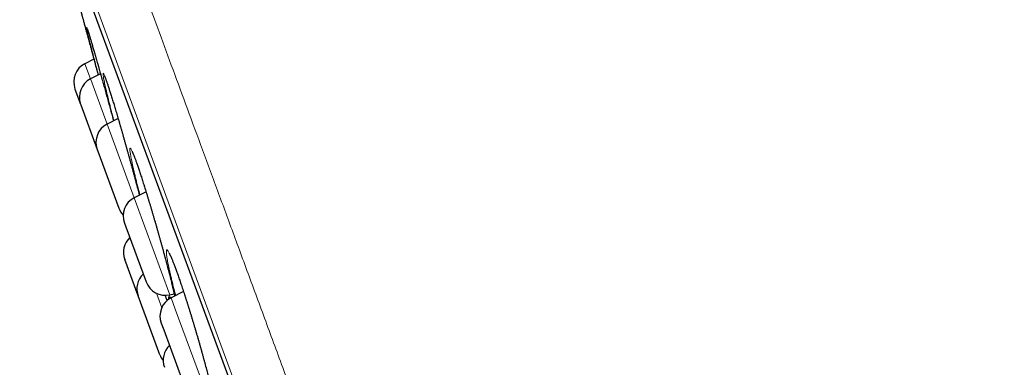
# Model space of a CAD drawing. Header units: millimetres. Extents: x 8 to 541, y 12 to 744.
# Tile 598 of 656: x 57.88 to 81.9, y 721.44 to 729.91. Entities that reach past the tile are written whole.
import ezdxf

# ---------------------------------------------------------------- set-up
doc = ezdxf.new("R2010")
doc.units = ezdxf.units.MM

msp = doc.modelspace()

# ---------------------------------------------------------------- linework, layer by layer
at = {"color": 252, "linetype": 'Continuous', "lineweight": 0}
for p, q in [((81.323, 671.742), (57.878, 735.298)), ((58.094, 734.419), (80.917, 672.551)), ((59.467, 728.837), (59.604, 728.467)), ((59.738, 728.789), (59.731, 728.816)), ((59.604, 728.467), (59.611, 728.449)), ((59.611, 728.449), (60.01, 727.366)), ((60.01, 727.366), (60.036, 727.295)), ((60.036, 727.295), (60.673, 725.569)), ((60.673, 725.569), (60.731, 725.411)), ((60.731, 725.411), (61.545, 723.205)), ((61.343, 722.886), (61.212, 723.242)), ((61.554, 723.119), (61.525, 723.203)), ((61.573, 723.131), (61.675, 722.854)), ((61.675, 722.854), (62.445, 720.766))]:
    msp.add_line(p, q, dxfattribs=at)
at = {"color": 7, "linetype": 'Continuous', "lineweight": 30}
for p, q in [((58.101, 734.398), (80.908, 672.571)), ((59.687, 728.951), (59.467, 728.837)), ((59.849, 728.593), (59.604, 728.467)), ((59.227, 728.22), (59.364, 727.849)), ((59.364, 727.849), (59.368, 727.838)), ((59.368, 727.838), (59.77, 726.749)), ((60.278, 727.504), (60.01, 727.366)), ((59.77, 726.749), (59.786, 726.706)), ((59.786, 726.706), (60.298, 725.316)), ((60.96, 725.717), (60.673, 725.569)), ((60.433, 724.952), (60.468, 724.856)), ((60.468, 724.856), (60.961, 723.519)), ((60.769, 723.175), (60.441, 724.064)), ((61.545, 723.205), (61.647, 723.229)), ((61.874, 723.286), (61.573, 723.131)), ((61.297, 721.742), (60.769, 723.175)), ((61.332, 722.513), (61.394, 722.345)), ((61.394, 722.345), (61.861, 721.08))]:
    msp.add_line(p, q, dxfattribs=at)
for centre, start, end in [((59.696, 728.393), 117.2488, 200.2488), ((59.833, 728.022), 117.2488, 200.2488), ((60.239, 726.922), 117.2488, 200.2488), ((60.902, 725.125), 117.2488, 200.2488), ((60.767, 725.489), 200.2488, 223.0825), ((60.91, 724.237), 133.827, 200.2488), ((61.238, 723.348), 133.827, 200.2488), ((61.43, 723.692), 200.2488, 283.2488), ((61.801, 722.686), 117.2488, 200.2488), ((61.879, 721.608), 133.827, 200.2488), ((61.766, 721.915), 200.2488, 219.2985)]:
    msp.add_arc(centre, 0.5, start, end, dxfattribs=at)
at = {"color": 252, "linetype": 'Continuous', "lineweight": 0}
for points, knots in [([(58.657, 736.719), (58.659, 736.713), (58.663, 736.701), (58.7, 736.602), (58.758, 736.445), (58.84, 736.224), (58.943, 735.942), (59.069, 735.601), (59.216, 735.203), (59.384, 734.747), (59.575, 734.231), (59.788, 733.653), (60.023, 733.015), (60.28, 732.32), (60.556, 731.571), (60.851, 730.772), (61.162, 729.928), (61.489, 729.041), (61.834, 728.106), (62.198, 727.121), (62.58, 726.085), (62.98, 725.001), (63.395, 723.875), (63.824, 722.711), (64.264, 721.518), (64.714, 720.299), (65.172, 719.057), (65.641, 717.786), (66.122, 716.482), (66.615, 715.146), (67.119, 713.78), (67.63, 712.396), (68.146, 710.995), (68.665, 709.589), (69.185, 708.18), (69.704, 706.772), (70.225, 705.359), (70.751, 703.935), (71.28, 702.502), (71.81, 701.063), (72.339, 699.63), (72.865, 698.205), (73.383, 696.799), (73.893, 695.416), (74.395, 694.057), (74.889, 692.716), (75.379, 691.388), (75.863, 690.076), (76.34, 688.784), (76.806, 687.52), (77.261, 686.288), (77.7, 685.098), (78.123, 683.95), (78.53, 682.847), (78.923, 681.782), (79.302, 680.753), (79.668, 679.762), (80.018, 678.812), (80.351, 677.911), (80.665, 677.06), (80.958, 676.265), (81.23, 675.528), (81.481, 674.848), (81.712, 674.223), (81.923, 673.649), (82.115, 673.13), (82.285, 672.667), (82.434, 672.265), (82.56, 671.924), (82.662, 671.646), (82.741, 671.432), (82.798, 671.278), (82.829, 671.192), (82.843, 671.157), (82.839, 671.167), (82.839, 671.167)], [0, 0, 0, 0, 0.014, 0.028, 0.042, 0.056, 0.07, 0.08375, 0.0975, 0.11125, 0.125, 0.139, 0.153, 0.167, 0.181, 0.195, 0.20875, 0.2225, 0.23625, 0.25, 0.264, 0.278, 0.292, 0.306, 0.32, 0.33375, 0.3475, 0.36125, 0.375, 0.389, 0.403, 0.417, 0.431, 0.445, 0.45875, 0.4725, 0.48625, 0.5, 0.514, 0.528, 0.542, 0.556, 0.57, 0.58375, 0.5975, 0.61125, 0.625, 0.639, 0.653, 0.667, 0.681, 0.695, 0.70875, 0.7225, 0.73625, 0.75, 0.764, 0.778, 0.792, 0.806, 0.82, 0.83375, 0.8475, 0.86125, 0.875, 0.889, 0.903, 0.917, 0.931, 0.945, 0.95875, 0.9725, 0.98625, 1, 1, 1, 1, 1]), ([(59.602, 729.316), (59.595, 729.343), (59.582, 729.396), (59.564, 729.467), (59.549, 729.53), (59.536, 729.584), (59.526, 729.63), (59.518, 729.667), (59.513, 729.694), (59.51, 729.713), (59.51, 729.722), (59.512, 729.722), (59.517, 729.712), (59.524, 729.693), (59.534, 729.665), (59.547, 729.628), (59.561, 729.583), (59.578, 729.528), (59.597, 729.465), (59.619, 729.394), (59.642, 729.316), (59.667, 729.229), (59.694, 729.136), (59.723, 729.036), (59.754, 728.929), (59.786, 728.817), (59.819, 728.7), (59.853, 728.578), (59.882, 728.478), (59.899, 728.417), (59.904, 728.399)], [0, 0, 0, 0, 0.036487, 0.073099, 0.109754, 0.146367, 0.182855, 0.219239, 0.255747, 0.292298, 0.328809, 0.365194, 0.401613, 0.438156, 0.474743, 0.511287, 0.547706, 0.584002, 0.620422, 0.656883, 0.693301, 0.729596, 0.766017, 0.802562, 0.83915, 0.875696, 0.912116, 0.948493, 0.984993, 1, 1, 1, 1]), ([(60.125, 727.642), (60.123, 727.653), (60.11, 727.702), (60.088, 727.788), (60.061, 727.896), (60.036, 727.997), (60.013, 728.093), (59.992, 728.181), (59.973, 728.261), (59.957, 728.334), (59.943, 728.399), (59.931, 728.455), (59.922, 728.503), (59.916, 728.541), (59.912, 728.571), (59.911, 728.591), (59.912, 728.603), (59.916, 728.605), (59.923, 728.597), (59.932, 728.58), (59.943, 728.554), (59.957, 728.519), (59.974, 728.475), (59.992, 728.423), (60.013, 728.362), (60.036, 728.292), (60.061, 728.215), (60.088, 728.131), (60.117, 728.039), (60.148, 727.941), (60.18, 727.836), (60.213, 727.725), (60.248, 727.609), (60.283, 727.488), (60.32, 727.364), (60.357, 727.235), (60.395, 727.103), (60.433, 726.969), (60.471, 726.833), (60.51, 726.696), (60.548, 726.557), (60.587, 726.419), (60.624, 726.282), (60.661, 726.146), (60.697, 726.011), (60.733, 725.879), (60.766, 725.753), (60.787, 725.672), (60.797, 725.633)], [0, 0, 0, 0, 0.00594, 0.028086, 0.050309, 0.072558, 0.094781, 0.116928, 0.139042, 0.161232, 0.183448, 0.205638, 0.227753, 0.249809, 0.27194, 0.294097, 0.316229, 0.338286, 0.360357, 0.382505, 0.404678, 0.426826, 0.448897, 0.470885, 0.492948, 0.515035, 0.537097, 0.559084, 0.581136, 0.603264, 0.625417, 0.647544, 0.669596, 0.691614, 0.713707, 0.735825, 0.757918, 0.779936, 0.802028, 0.824195, 0.846388, 0.868556, 0.890647, 0.912737, 0.934902, 0.957093, 0.979258, 1, 1, 1, 1]), ([(60.175, 727.451), (60.168, 727.477), (60.151, 727.543), (60.135, 727.605), (60.125, 727.642)], [0, 0, 0, 0, 0.400295, 1, 1, 1, 1]), ([(60.769, 725.803), (60.766, 725.814), (60.753, 725.864), (60.731, 725.951), (60.705, 726.059), (60.68, 726.161), (60.658, 726.257), (60.637, 726.346), (60.62, 726.427), (60.604, 726.501), (60.592, 726.566), (60.581, 726.624), (60.574, 726.672), (60.569, 726.712), (60.566, 726.742), (60.567, 726.764), (60.57, 726.776), (60.575, 726.779), (60.584, 726.773), (60.595, 726.757), (60.608, 726.732), (60.624, 726.698), (60.643, 726.655), (60.663, 726.604), (60.686, 726.543), (60.711, 726.475), (60.738, 726.399), (60.767, 726.316), (60.798, 726.225), (60.83, 726.127), (60.864, 726.023), (60.899, 725.913), (60.936, 725.798), (60.973, 725.678), (61.011, 725.554), (61.05, 725.426), (61.089, 725.295), (61.128, 725.162), (61.168, 725.026), (61.207, 724.889), (61.247, 724.751), (61.286, 724.613), (61.324, 724.476), (61.362, 724.34), (61.398, 724.206), (61.434, 724.074), (61.468, 723.945), (61.501, 723.818), (61.533, 723.694), (61.564, 723.575), (61.592, 723.461), (61.618, 723.355), (61.64, 723.259), (61.654, 723.202), (61.66, 723.175)], [0, 0, 0, 0, 0.005547, 0.025068, 0.044657, 0.064268, 0.083857, 0.103379, 0.12288, 0.142448, 0.162038, 0.181607, 0.201108, 0.220564, 0.240086, 0.259631, 0.279154, 0.298611, 0.318079, 0.337615, 0.357173, 0.376709, 0.396178, 0.415567, 0.435022, 0.454498, 0.473953, 0.493341, 0.512777, 0.532279, 0.551804, 0.571306, 0.590742, 0.61014, 0.629604, 0.64909, 0.668554, 0.687952, 0.707411, 0.726937, 0.746485, 0.766011, 0.785471, 0.804931, 0.824458, 0.844007, 0.863534, 0.882994, 0.903123, 0.923275, 0.943403, 0.962971, 0.982606, 1, 1, 1, 1]), ([(60.811, 725.64), (60.806, 725.657), (60.792, 725.713), (60.778, 725.766), (60.769, 725.803)], [0, 0, 0, 0, 0.298914, 1, 1, 1, 1]), ([(61.649, 723.325), (61.646, 723.336), (61.633, 723.386), (61.611, 723.473), (61.585, 723.581), (61.561, 723.683), (61.539, 723.779), (61.519, 723.867), (61.502, 723.949), (61.488, 724.022), (61.476, 724.088), (61.467, 724.145), (61.461, 724.194), (61.457, 724.233), (61.457, 724.264), (61.459, 724.285), (61.463, 724.298), (61.471, 724.301), (61.481, 724.295), (61.494, 724.279), (61.51, 724.255), (61.528, 724.221), (61.548, 724.178), (61.571, 724.127), (61.596, 724.067), (61.623, 723.999), (61.653, 723.924), (61.684, 723.84), (61.716, 723.75), (61.751, 723.652), (61.787, 723.549), (61.824, 723.439), (61.862, 723.324), (61.901, 723.205), (61.941, 723.081), (61.982, 722.954), (62.023, 722.823), (62.064, 722.69), (62.105, 722.555), (62.146, 722.418), (62.186, 722.281), (62.226, 722.143), (62.266, 722.006), (62.304, 721.871), (62.341, 721.737), (62.377, 721.605), (62.412, 721.477), (62.446, 721.35), (62.478, 721.227), (62.508, 721.108), (62.536, 720.995), (62.561, 720.889), (62.584, 720.79), (62.605, 720.697), (62.623, 720.612), (62.639, 720.535), (62.652, 720.466), (62.662, 720.405), (62.67, 720.352), (62.675, 720.308), (62.677, 720.273), (62.676, 720.248), (62.672, 720.231), (62.666, 720.224), (62.657, 720.226), (62.645, 720.237), (62.631, 720.258), (62.614, 720.288), (62.594, 720.326), (62.573, 720.374), (62.549, 720.43), (62.522, 720.494), (62.494, 720.567), (62.463, 720.647), (62.439, 720.713), (62.424, 720.754), (62.421, 720.763)], [0, 0, 0, 0, 0.003961, 0.017724, 0.031533, 0.045359, 0.059169, 0.072932, 0.086686, 0.100488, 0.114305, 0.128107, 0.141861, 0.155589, 0.169364, 0.183155, 0.19693, 0.210659, 0.224397, 0.238183, 0.251985, 0.265771, 0.27951, 0.29319, 0.306916, 0.320659, 0.334385, 0.348064, 0.361772, 0.375526, 0.389297, 0.403051, 0.416759, 0.430433, 0.444155, 0.457891, 0.471612, 0.485287, 0.499001, 0.512761, 0.526538, 0.540298, 0.554012, 0.567726, 0.581487, 0.595263, 0.609024, 0.622739, 0.636917, 0.651112, 0.66529, 0.679092, 0.692942, 0.706807, 0.720655, 0.734456, 0.748198, 0.761987, 0.775791, 0.789579, 0.80332, 0.817081, 0.830891, 0.844716, 0.858524, 0.872286, 0.886, 0.899762, 0.913539, 0.927301, 0.941015, 0.954721, 0.968474, 0.982243, 0.995996, 1, 1, 1, 1]), ([(61.684, 723.188), (61.682, 723.196), (61.67, 723.243), (61.658, 723.288), (61.649, 723.325)], [0, 0, 0, 0, 0.1730117, 1, 1, 1, 1]), ([(61.426, 723.193), (61.433, 723.169), (61.446, 723.124), (61.46, 723.078), (61.466, 723.056)], [0, 0, 0, 0, 0.525795, 1, 1, 1, 1]), ([(61.51, 723.092), (61.51, 723.092), (61.508, 723.104), (61.507, 723.121), (61.506, 723.142), (61.509, 723.152), (61.514, 723.153), (61.522, 723.144), (61.531, 723.131), (61.538, 723.116), (61.541, 723.111)], [0, 0, 0, 0, 0.001262, 0.153677, 0.306272, 0.458696, 0.610601, 0.762658, 0.915238, 1, 1, 1, 1])]:
    msp.add_open_spline(points, degree=3, knots=knots, dxfattribs=at)
at = {"color": 7, "linetype": 'Continuous', "lineweight": 30}
for points, knots in [([(59.375, 730.098), (59.375, 730.098), (59.375, 730.098), (59.376, 730.095), (59.378, 730.089), (59.38, 730.079), (59.384, 730.065), (59.389, 730.048), (59.394, 730.027), (59.401, 730.002), (59.409, 729.973), (59.418, 729.941), (59.427, 729.907), (59.437, 729.869), (59.448, 729.829), (59.46, 729.785), (59.473, 729.737), (59.487, 729.686), (59.502, 729.632), (59.517, 729.576), (59.533, 729.517), (59.549, 729.456), (59.567, 729.393), (59.585, 729.327), (59.603, 729.258), (59.623, 729.186), (59.643, 729.112), (59.664, 729.037), (59.684, 728.961), (59.705, 728.884), (59.726, 728.805), (59.748, 728.724), (59.77, 728.644), (59.785, 728.59), (59.792, 728.564)], [0, 0, 0, 0, 0.010933, 0.043479, 0.074919, 0.10636, 0.138019, 0.169678, 0.202035, 0.234393, 0.266989, 0.299586, 0.330944, 0.362302, 0.393874, 0.425446, 0.457703, 0.489959, 0.522454, 0.554948, 0.586424, 0.617899, 0.649593, 0.681288, 0.713673, 0.746059, 0.778684, 0.811308, 0.842754, 0.874201, 0.905863, 0.937526, 0.969874, 1, 1, 1, 1]), ([(59.527, 729.683), (59.527, 729.682), (59.527, 729.682), (59.529, 729.679), (59.531, 729.673), (59.534, 729.663), (59.539, 729.651), (59.544, 729.635), (59.55, 729.615), (59.558, 729.593), (59.566, 729.567), (59.575, 729.538), (59.585, 729.506), (59.595, 729.472), (59.606, 729.435), (59.618, 729.395), (59.631, 729.353), (59.644, 729.308), (59.658, 729.261), (59.673, 729.211), (59.688, 729.159), (59.704, 729.104), (59.72, 729.048), (59.737, 728.989), (59.754, 728.929), (59.772, 728.867), (59.79, 728.803), (59.808, 728.738), (59.827, 728.671), (59.847, 728.602), (59.866, 728.532), (59.885, 728.464), (59.898, 728.419), (59.904, 728.398)], [0, 0, 0, 0, 0.016983, 0.037982, 0.06202, 0.088739, 0.117584, 0.147994, 0.179784, 0.212537, 0.24595, 0.279802, 0.31393, 0.348204, 0.38252, 0.416769, 0.450887, 0.484962, 0.519305, 0.553808, 0.588433, 0.623141, 0.657895, 0.692653, 0.727371, 0.762017, 0.79656, 0.830935, 0.865626, 0.900311, 0.934997, 0.969688, 1, 1, 1, 1]), ([(59.731, 728.816), (59.721, 728.854), (59.701, 728.93), (59.673, 729.036), (59.647, 729.137), (59.623, 729.231), (59.609, 729.288), (59.602, 729.316)], [0, 0, 0, 0, 0.199541, 0.399766, 0.600226, 0.800455, 1, 1, 1, 1]), ([(59.797, 728.566), (59.787, 728.603), (59.767, 728.679), (59.748, 728.751), (59.738, 728.789)], [0, 0, 0, 0, 0.48469, 1, 1, 1, 1]), ([(59.944, 728.545), (59.944, 728.545), (59.944, 728.545), (59.945, 728.544), (59.947, 728.54), (59.95, 728.533), (59.954, 728.523), (59.959, 728.51), (59.966, 728.493), (59.973, 728.473), (59.982, 728.45), (59.991, 728.424), (60.002, 728.394), (60.013, 728.361), (60.025, 728.326), (60.037, 728.288), (60.051, 728.247), (60.065, 728.204), (60.079, 728.159), (60.095, 728.11), (60.111, 728.059), (60.127, 728.006), (60.144, 727.951), (60.162, 727.894), (60.18, 727.834), (60.198, 727.773), (60.217, 727.711), (60.236, 727.646), (60.256, 727.58), (60.276, 727.512), (60.296, 727.443), (60.317, 727.373), (60.338, 727.301), (60.359, 727.228), (60.38, 727.155), (60.401, 727.08), (60.423, 727.004), (60.444, 726.928), (60.466, 726.851), (60.488, 726.774), (60.509, 726.697), (60.531, 726.62), (60.552, 726.542), (60.574, 726.465), (60.595, 726.387), (60.616, 726.31), (60.637, 726.233), (60.658, 726.156), (60.679, 726.081), (60.699, 726.005), (60.719, 725.931), (60.738, 725.858), (60.757, 725.785), (60.776, 725.714), (60.789, 725.663), (60.796, 725.637), (60.797, 725.633)], [0, 0, 0, 0, 0.001866, 0.01281, 0.025187, 0.038973, 0.053845, 0.069988, 0.087133, 0.105056, 0.123558, 0.142475, 0.161675, 0.181056, 0.200535, 0.220045, 0.23952, 0.258981, 0.278621, 0.298376, 0.318219, 0.338125, 0.358068, 0.378026, 0.397968, 0.417873, 0.437723, 0.457464, 0.477407, 0.497351, 0.517299, 0.537253, 0.557216, 0.577189, 0.597177, 0.617183, 0.637211, 0.657236, 0.677204, 0.697156, 0.7171, 0.737042, 0.756989, 0.776946, 0.796919, 0.816913, 0.836935, 0.856985, 0.876974, 0.896929, 0.916901, 0.936887, 0.956881, 0.976878, 0.996873, 1, 1, 1, 1]), ([(59.904, 728.399), (59.911, 728.373), (59.93, 728.305), (59.962, 728.191), (59.999, 728.056), (60.037, 727.919), (60.075, 727.781), (60.113, 727.643), (60.143, 727.531), (60.161, 727.466), (60.166, 727.447)], [0, 0, 0, 0, 0.084062, 0.226545, 0.368545, 0.511022, 0.653985, 0.797115, 0.940082, 1, 1, 1, 1]), ([(60.617, 726.705), (60.617, 726.705), (60.617, 726.705), (60.619, 726.702), (60.621, 726.696), (60.626, 726.688), (60.631, 726.676), (60.638, 726.661), (60.646, 726.642), (60.655, 726.62), (60.665, 726.595), (60.676, 726.567), (60.688, 726.535), (60.701, 726.501), (60.715, 726.464), (60.729, 726.425), (60.744, 726.382), (60.759, 726.338), (60.775, 726.29), (60.792, 726.24), (60.81, 726.188), (60.828, 726.133), (60.846, 726.077), (60.865, 726.018), (60.885, 725.958), (60.904, 725.896), (60.925, 725.832), (60.945, 725.766), (60.966, 725.699), (60.987, 725.631), (61.008, 725.561), (61.03, 725.489), (61.052, 725.417), (61.074, 725.344), (61.096, 725.269), (61.118, 725.194), (61.141, 725.118), (61.163, 725.042), (61.185, 724.965), (61.207, 724.889), (61.229, 724.811), (61.251, 724.734), (61.273, 724.657), (61.295, 724.58), (61.316, 724.503), (61.338, 724.426), (61.359, 724.349), (61.38, 724.274), (61.4, 724.199), (61.42, 724.125), (61.44, 724.051), (61.459, 723.979), (61.478, 723.908), (61.496, 723.838), (61.514, 723.769), (61.531, 723.702), (61.548, 723.636), (61.564, 723.572), (61.579, 723.51), (61.594, 723.45), (61.608, 723.391), (61.622, 723.335), (61.635, 723.28), (61.647, 723.228), (61.655, 723.193), (61.659, 723.176), (61.659, 723.175)], [0, 0, 0, 0, 0.007385, 0.017254, 0.028116, 0.039915, 0.052719, 0.066381, 0.080746, 0.095662, 0.110993, 0.126621, 0.142451, 0.158406, 0.17442, 0.190442, 0.206457, 0.222645, 0.238943, 0.255328, 0.271773, 0.288258, 0.30476, 0.321256, 0.337724, 0.354148, 0.370489, 0.386999, 0.403512, 0.420031, 0.436557, 0.453091, 0.469636, 0.486194, 0.502767, 0.519358, 0.535944, 0.552485, 0.569015, 0.585539, 0.602063, 0.618592, 0.63513, 0.651681, 0.66825, 0.684841, 0.701456, 0.718015, 0.734551, 0.751101, 0.767661, 0.784227, 0.800795, 0.81736, 0.833918, 0.850467, 0.867001, 0.883498, 0.899996, 0.916496, 0.932992, 0.949479, 0.96595, 0.982398, 0.998815, 1, 1, 1, 1]), ([(61.523, 724.217), (61.523, 724.217), (61.524, 724.217), (61.526, 724.213), (61.529, 724.207), (61.534, 724.199), (61.54, 724.187), (61.548, 724.172), (61.557, 724.153), (61.567, 724.131), (61.578, 724.106), (61.59, 724.077), (61.603, 724.046), (61.617, 724.012), (61.631, 723.975), (61.647, 723.935), (61.663, 723.893), (61.68, 723.849), (61.697, 723.801), (61.715, 723.751), (61.734, 723.699), (61.753, 723.644), (61.773, 723.587), (61.793, 723.529), (61.813, 723.468), (61.834, 723.406), (61.856, 723.343), (61.877, 723.277), (61.899, 723.21), (61.921, 723.141), (61.944, 723.072), (61.966, 723), (61.989, 722.928), (62.012, 722.855), (62.035, 722.781), (62.058, 722.706), (62.081, 722.63), (62.104, 722.554), (62.127, 722.478), (62.15, 722.401), (62.173, 722.324), (62.196, 722.247), (62.218, 722.17), (62.24, 722.093), (62.262, 722.017), (62.284, 721.94), (62.305, 721.864), (62.326, 721.789), (62.347, 721.715), (62.367, 721.641), (62.387, 721.568), (62.406, 721.496), (62.425, 721.425), (62.443, 721.356), (62.461, 721.288), (62.478, 721.221), (62.495, 721.156), (62.511, 721.093), (62.526, 721.032), (62.541, 720.972), (62.554, 720.914), (62.568, 720.859), (62.58, 720.805), (62.592, 720.754), (62.602, 720.705), (62.612, 720.658), (62.622, 720.614), (62.63, 720.573), (62.638, 720.534), (62.644, 720.499), (62.65, 720.466), (62.655, 720.436), (62.659, 720.409), (62.662, 720.386), (62.665, 720.366), (62.666, 720.351), (62.667, 720.339), (62.667, 720.331), (62.667, 720.326), (62.667, 720.324), (62.667, 720.324), (62.667, 720.325)], [0, 0, 0, 0, 0.007021, 0.015272, 0.024115, 0.033827, 0.044298, 0.055436, 0.067131, 0.079272, 0.091756, 0.104491, 0.1174, 0.13042, 0.143496, 0.156592, 0.169684, 0.182952, 0.196316, 0.209753, 0.223242, 0.236765, 0.250303, 0.263834, 0.277341, 0.290811, 0.304242, 0.317796, 0.331356, 0.344921, 0.358494, 0.372075, 0.385666, 0.399268, 0.412883, 0.426513, 0.440123, 0.453708, 0.467285, 0.480858, 0.494433, 0.508013, 0.521601, 0.535201, 0.548816, 0.56245, 0.576098, 0.589686, 0.603272, 0.616868, 0.630472, 0.644079, 0.657686, 0.671289, 0.684886, 0.698472, 0.712043, 0.72558, 0.739125, 0.752667, 0.766202, 0.779725, 0.793229, 0.806707, 0.820153, 0.833556, 0.846907, 0.860178, 0.873448, 0.886617, 0.899673, 0.912591, 0.925334, 0.937855, 0.950085, 0.961938, 0.972097, 0.98161, 0.990419, 0.998383, 1, 1, 1, 1]), ([(61.426, 723.193), (61.426, 723.193), (61.434, 723.167), (61.447, 723.122), (61.46, 723.076), (61.466, 723.056)], [0, 0, 0, 0, 0.006292, 0.563518, 1, 1, 1, 1])]:
    msp.add_open_spline(points, degree=3, knots=knots, dxfattribs=at)

doc.saveas('drawing.dxf')
